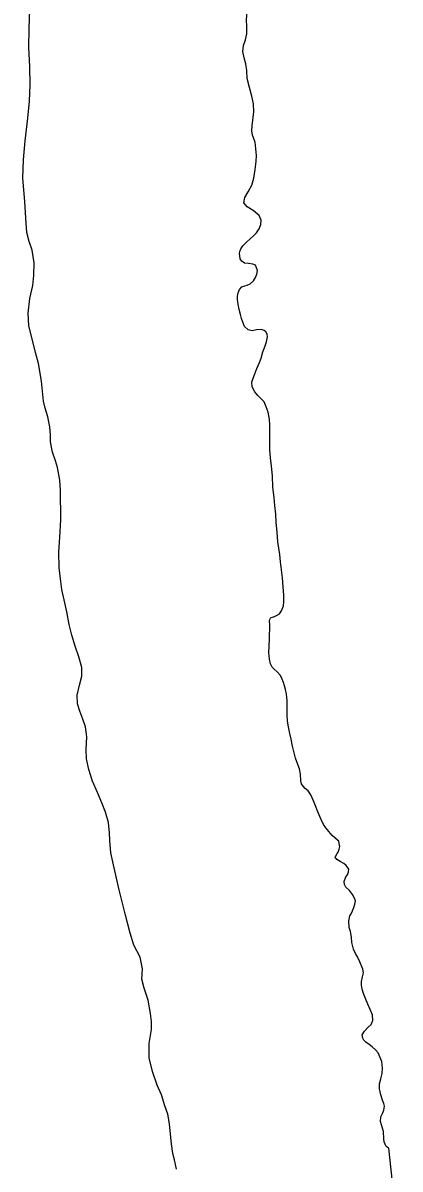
# Model space of a CAD drawing. Extents: x 3903937 to 3942190, y 260677 to 286651.
# Drawn here: x 3929319.1 to 3929378.4, y 264278.2 to 264458.8 of the extents above; entities that cross this region are included whole.
import ezdxf

# ---------------------------------------------------------------- set-up
doc = ezdxf.new("R2010")
doc.units = 0
doc.layers.add('V-ANNO-NPLT', color=7, linetype='Continuous')

msp = doc.modelspace()

# ---------------------------------------------------------------- linework, layer by layer
at = {"layer": 'V-ANNO-NPLT'}
for points in [[(3929354.76, 264448.64), (3929354.4, 264450.01), (3929354.32, 264451.28), (3929354.19, 264452.36), (3929353.92, 264453.29), (3929353.7, 264454.31), (3929353.79, 264455.22), (3929354.1, 264456.1), (3929354.3, 264457.08), (3929354.31, 264458.21), (3929354.25, 264459.29), (3929354.37, 264460.62), (3929354.65, 264461.48), (3929354.83, 264462.16), (3929354.96, 264463.09), (3929354.81, 264463.86), (3929354.56, 264464.45), (3929354.34, 264465.37), (3929354.36, 264466.39), (3929354.38, 264467.52), (3929353.97, 264469.7), (3929352.14, 264475.13)], [(3929343.25, 264278.25), (3929342.94, 264279.69), (3929342.7, 264280.71), (3929342.49, 264282.23), (3929342.31, 264283.73), (3929342.17, 264285.36), (3929341.87, 264286.9), (3929341.41, 264288.22), (3929340.88, 264289.96), (3929340.23, 264291.48), (3929339.49, 264293.63), (3929338.96, 264295.77), (3929338.95, 264298.02), (3929339.32, 264300.23), (3929339.31, 264301.48), (3929339.18, 264302.76), (3929338.78, 264304.86), (3929338.18, 264306.74), (3929337.81, 264308.15), (3929337.89, 264309.78), (3929337.53, 264311.64), (3929336.56, 264313.54), (3929335.99, 264315.43), (3929335.2, 264318.44), (3929334.26, 264322.25), (3929333.55, 264325.23), (3929332.91, 264328.07), (3929332.75, 264330), (3929332.7, 264331.24), (3929332.54, 264332.85), (3929332.06, 264334.49), (3929331.51, 264335.93), (3929330.8, 264337.57), (3929330.06, 264339.37), (3929329.44, 264341.18), (3929329.07, 264342.85), (3929329.06, 264344.33), (3929329.13, 264346.35), (3929328.95, 264347.91), (3929328.52, 264349.13), (3929328.02, 264350.39), (3929327.69, 264351.55), (3929327.62, 264352.92), (3929327.97, 264354.5), (3929328.35, 264355.9), (3929328.36, 264357.25), (3929327.88, 264358.94), (3929327.33, 264360.61), (3929326.81, 264362.36), (3929326.37, 264364.05), (3929325.99, 264366), (3929325.57, 264367.92), (3929325.22, 264369.53), (3929324.99, 264371.22), (3929324.79, 264373), (3929324.73, 264375.44), (3929324.91, 264377.8), (3929325.06, 264380.52), (3929325, 264385.17), (3929324.9, 264386.75), (3929324.54, 264388.75), (3929324.19, 264389.79), (3929323.74, 264391.2), (3929323.41, 264392.79), (3929323.42, 264393.86), (3929323.33, 264395.14), (3929322.99, 264396.75), (3929322.57, 264398.11), (3929322.33, 264399.21), (3929322.01, 264402.37), (3929321.52, 264405.16), (3929321.08, 264406.89), (3929320.53, 264409.01), (3929320.02, 264411.08), (3929319.9, 264413.06), (3929320.19, 264415.37), (3929320.65, 264417.41), (3929320.83, 264418.98), (3929320.88, 264421.01), (3929320.53, 264423), (3929320.07, 264424.37), (3929319.68, 264425.8), (3929319.53, 264428.01), (3929319.37, 264430.67), (3929319.09, 264434.33), (3929319.16, 264437.22), (3929319.42, 264440.2), (3929319.87, 264443.8), (3929320.11, 264446.48), (3929320.22, 264449.04), (3929320.18, 264451.9), (3929320.03, 264454.93), (3929320.06, 264457.91), (3929320.24, 264462.41)], [(3929355.69, 264420.64), (3929355.26, 264420.8), (3929354.6, 264420.87), (3929353.97, 264420.97), (3929353.54, 264421.25), (3929353.3, 264421.61), (3929353.2, 264422.09), (3929353.19, 264422.46), (3929353.23, 264422.79), (3929353.37, 264423.18), (3929353.71, 264423.66), (3929354.33, 264424.29), (3929354.81, 264424.75), (3929355.36, 264425.25), (3929355.84, 264425.75), (3929356.24, 264426.36), (3929356.51, 264427.02), (3929356.57, 264427.73), (3929356.24, 264428.43), (3929355.32, 264429.24), (3929354.4, 264429.82), (3929353.86, 264430.46), (3929354.01, 264431.31), (3929354.53, 264432.16), (3929355.1, 264433.23), (3929355.44, 264434.34), (3929355.65, 264435.72), (3929355.78, 264436.98), (3929355.82, 264437.9), (3929355.66, 264440.03), (3929355.23, 264441.1), (3929355.09, 264441.79), (3929355.14, 264442.57), (3929355.43, 264444.79), (3929355.37, 264446.05), (3929355.13, 264447.26), (3929354.76, 264448.64)], [(3929357.57, 264409.32), (3929357.51, 264409.75), (3929357.33, 264410.11), (3929357.06, 264410.33), (3929356.56, 264410.48), (3929355.86, 264410.42), (3929355.14, 264410.31), (3929354.51, 264410.42), (3929353.97, 264410.99), (3929353.69, 264411.64), (3929353.48, 264412.25), (3929353.32, 264412.87), (3929353.14, 264413.63), (3929352.98, 264414.5), (3929352.86, 264415.2), (3929352.83, 264415.74), (3929352.95, 264416.28), (3929353.18, 264416.81), (3929353.55, 264417.2), (3929354.01, 264417.35), (3929354.39, 264417.46), (3929354.84, 264417.7), (3929355.35, 264418.18), (3929355.69, 264418.67), (3929355.88, 264419.22), (3929355.99, 264419.78)], [(3929355.99, 264419.78), (3929355.69, 264420.64)], [(3929355.99, 264419.78), (3929355.69, 264420.64)], [(3929359.52, 264375.07), (3929359.22, 264377.06), (3929359.08, 264378.56), (3929358.95, 264380.12), (3929358.88, 264381.4), (3929358.73, 264382.75), (3929358.63, 264384.05), (3929358.42, 264385.66), (3929358.34, 264387.47), (3929358.23, 264388.99), (3929358.06, 264390.27), (3929357.97, 264391.57), (3929357.94, 264392.81), (3929357.94, 264393.46), (3929357.97, 264394.68), (3929357.96, 264395.48), (3929357.87, 264396.32), (3929357.66, 264397.45), (3929357.39, 264398.33), (3929357.07, 264399.11), (3929356.49, 264399.7), (3929356.08, 264400.08), (3929355.56, 264400.66), (3929355.18, 264401.47), (3929355.11, 264402.18), (3929355.3, 264402.81), (3929355.58, 264403.54), (3929355.92, 264404.37), (3929356.33, 264405.31), (3929356.6, 264405.97), (3929356.84, 264406.96), (3929357.07, 264407.5), (3929357.27, 264408.07), (3929357.44, 264408.54)], [(3929357.44, 264408.54), (3929357.57, 264409.32)], [(3929357.44, 264408.54), (3929357.57, 264409.32)], [(3929370.99, 264313.33), (3929370.87, 264313.96), (3929370.81, 264314.8), (3929370.62, 264315.66), (3929370.43, 264316.3), (3929370.35, 264317.31), (3929370.55, 264318.15), (3929370.72, 264318.47), (3929370.96, 264318.93), (3929371.16, 264319.44), (3929371.34, 264319.98), (3929371.4, 264320.5), (3929371.29, 264320.92), (3929370.97, 264321.5), (3929370.5, 264322.13), (3929369.93, 264322.68), (3929369.68, 264323.09), (3929369.64, 264323.57), (3929369.92, 264324.26), (3929370.15, 264324.61), (3929370.32, 264325.08), (3929370.38, 264325.47), (3929370.27, 264325.64), (3929369.97, 264326.05), (3929369.59, 264326.39), (3929368.99, 264326.7), (3929368.48, 264327.02), (3929368.21, 264327.4), (3929368.56, 264327.97), (3929368.7, 264328.19), (3929368.85, 264328.66), (3929368.95, 264329.08), (3929368.93, 264329.2), (3929368.78, 264329.91), (3929368.59, 264330.08), (3929367.75, 264330.8), (3929367.21, 264331.41), (3929366.77, 264332.02), (3929366.37, 264332.53), (3929365.95, 264333.42), (3929365.49, 264334.53), (3929365.14, 264335.46), (3929364.81, 264336.26), (3929364.39, 264337.21), (3929363.97, 264337.81), (3929363.52, 264338.2), (3929363.19, 264338.54), (3929362.92, 264338.95), (3929362.8, 264339.41), (3929362.78, 264340.43), (3929362.6, 264341.31), (3929362.35, 264341.96), (3929361.96, 264342.97), (3929361.75, 264343.8), (3929361.52, 264344.85), (3929361.29, 264345.97), (3929361.08, 264346.85), (3929360.88, 264347.92), (3929360.73, 264348.82), (3929360.68, 264349.77), (3929360.66, 264350.85), (3929360.66, 264352.06), (3929360.58, 264353.04), (3929360.42, 264353.8), (3929360.27, 264354.38), (3929360.08, 264354.9), (3929359.84, 264355.5), (3929359.64, 264355.99), (3929359.11, 264356.58), (3929358.63, 264357.01), (3929358.32, 264357.32), (3929358.04, 264357.86), (3929357.87, 264358.59), (3929357.8, 264359.64), (3929357.84, 264360.64), (3929357.88, 264361.72), (3929357.92, 264364.03), (3929357.91, 264364.62), (3929357.94, 264364.8), (3929358.06, 264365.01), (3929358.18, 264365.14), (3929358.35, 264365.21), (3929358.66, 264365.31), (3929359, 264365.44), (3929359.47, 264365.72), (3929359.8, 264366.17), (3929360.07, 264366.96), (3929360.13, 264367.58), (3929360.14, 264368.63), (3929360.02, 264369.97), (3929359.93, 264371.39), (3929359.8, 264372.65), (3929359.61, 264373.92), (3929359.52, 264375.07)], [(3929376.61, 264281.54), (3929376.41, 264281.68), (3929376.21, 264281.9), (3929376.07, 264282.17), (3929375.96, 264282.53), (3929375.9, 264283.01), (3929375.84, 264284.18), (3929375.69, 264284.71), (3929375.53, 264285.22), (3929375.38, 264285.77), (3929375.42, 264286.47), (3929375.67, 264287.01), (3929375.87, 264287.54), (3929375.98, 264288.15), (3929375.86, 264288.58), (3929375.67, 264289.09), (3929375.42, 264289.95), (3929375.21, 264290.91), (3929375.22, 264291.67), (3929375.41, 264292.48), (3929375.62, 264293.32), (3929375.7, 264294.13), (3929375.59, 264295.22), (3929374.97, 264296.57), (3929374.57, 264297.03), (3929374.05, 264297.49), (3929373.58, 264297.85), (3929373.06, 264298.24), (3929372.76, 264298.55), (3929372.57, 264298.85), (3929372.5, 264299.38), (3929372.82, 264299.96), (3929373.36, 264300.57), (3929373.91, 264301.02), (3929374.17, 264301.65), (3929374.1, 264302.56), (3929373.74, 264303.4), (3929373.37, 264304.22), (3929373, 264305.14), (3929372.71, 264305.93), (3929372.5, 264306.61), (3929372.39, 264307.23), (3929372.38, 264307.77), (3929372.54, 264308.54), (3929372.66, 264309.17), (3929372.6, 264309.76), (3929372.11, 264310.9), (3929371.76, 264311.67), (3929371.43, 264312.22), (3929371.11, 264312.9), (3929370.99, 264313.33)], [(3929376.61, 264281.54), (3929377.71, 264271.28), (3929377.49, 264271.04), (3929377.38, 264270.73), (3929377.46, 264270.18), (3929377.7, 264269.72), (3929378.11, 264269.25), (3929378.44, 264268.82)]]:
    msp.add_lwpolyline(points, dxfattribs=at)

doc.saveas('drawing.dxf')
